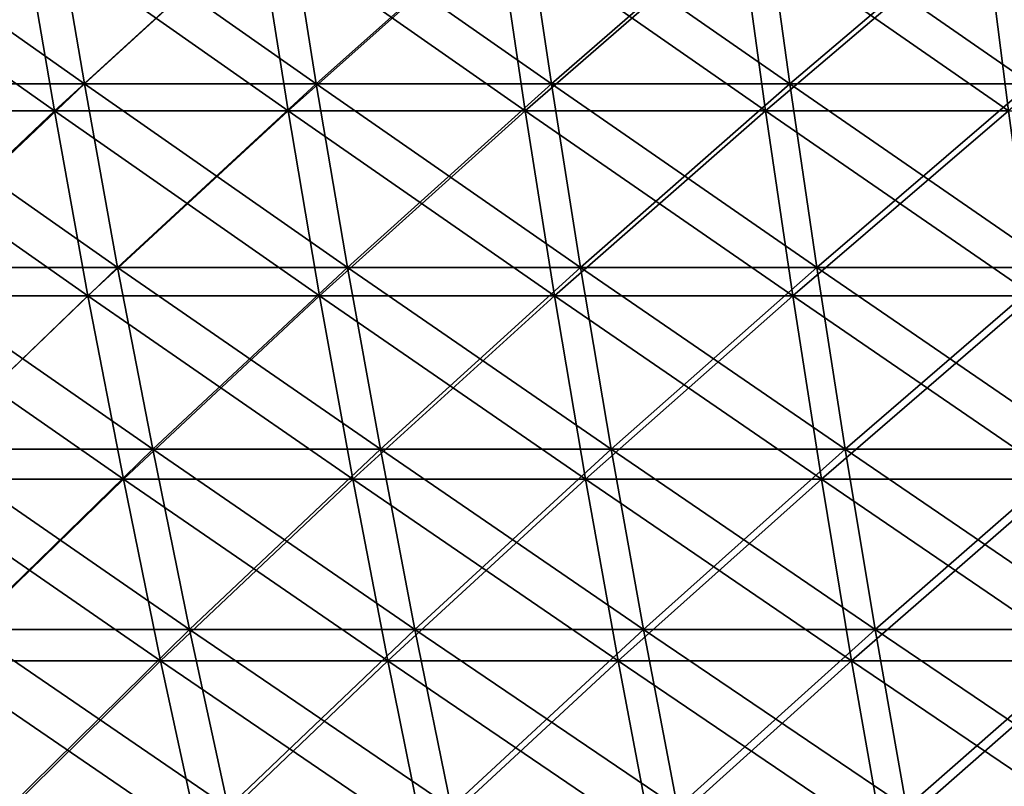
# Model space of a CAD drawing. Header units: millimetres. Extents: x -250 to 250, y -45 to 4150.
# Tile 465 of 656: x -105 to -77, y 4040 to 4061. Entities that reach past the tile are written whole.
import ezdxf

# ---------------------------------------------------------------- set-up
doc = ezdxf.new("R2010")
doc.units = ezdxf.units.MM
doc.header["$LTSCALE"] = 81.481481
for name, color, linetype in [('19', 7, 'CONTINUOUS'), ('20', 7, 'CONTINUOUS'), ('21', 7, 'CONTINUOUS'), ('22', 7, 'CONTINUOUS')]:
    doc.layers.add(name, color=color, linetype=linetype)

msp = doc.modelspace()

# ---------------------------------------------------------------- linework, layer by layer
at = {"layer": '19', "color": 7, "linetype": 'CONTINUOUS'}
for points in [[(-104.547, 4063.471, -209.959), (-110.032, 4058.312, -204.905), (-110.963, 4063.471, -206.64), (-104.547, 4063.471, -209.959)], [(-103.67, 4058.312, -208.197), (-110.032, 4058.312, -204.905), (-104.547, 4063.471, -209.959), (-103.67, 4058.312, -208.197)], [(-98.032, 4063.471, -213.079), (-103.67, 4058.312, -208.197), (-104.547, 4063.471, -209.959), (-98.032, 4063.471, -213.079)], [(-97.209, 4058.312, -211.29), (-103.67, 4058.312, -208.197), (-98.032, 4063.471, -213.079), (-97.209, 4058.312, -211.29)], [(-91.424, 4063.471, -215.997), (-97.209, 4058.312, -211.29), (-98.032, 4063.471, -213.079), (-91.424, 4063.471, -215.997)], [(-90.656, 4058.312, -214.184), (-97.209, 4058.312, -211.29), (-91.424, 4063.471, -215.997), (-90.656, 4058.312, -214.184)], [(-84.729, 4063.471, -218.71), (-90.656, 4058.312, -214.184), (-91.424, 4063.471, -215.997), (-84.729, 4063.471, -218.71)], [(-84.017, 4058.312, -216.874), (-90.656, 4058.312, -214.184), (-84.729, 4063.471, -218.71), (-84.017, 4058.312, -216.874)], [(-77.953, 4063.471, -221.215), (-84.017, 4058.312, -216.874), (-84.729, 4063.471, -218.71), (-77.953, 4063.471, -221.215)], [(-77.299, 4058.312, -219.358), (-84.017, 4058.312, -216.874), (-77.953, 4063.471, -221.215), (-77.299, 4058.312, -219.358)], [(-71.104, 4063.471, -223.511), (-77.299, 4058.312, -219.358), (-77.953, 4063.471, -221.215), (-71.104, 4063.471, -223.511)], [(-103.67, 4058.312, -208.197), (-109.047, 4053.197, -203.071), (-110.032, 4058.312, -204.905), (-103.67, 4058.312, -208.197)], [(-102.742, 4053.197, -206.333), (-109.047, 4053.197, -203.071), (-103.67, 4058.312, -208.197), (-102.742, 4053.197, -206.333)], [(-97.209, 4058.312, -211.29), (-102.742, 4053.197, -206.333), (-103.67, 4058.312, -208.197), (-97.209, 4058.312, -211.29)], [(-96.339, 4053.197, -209.399), (-102.742, 4053.197, -206.333), (-97.209, 4058.312, -211.29), (-96.339, 4053.197, -209.399)], [(-90.656, 4058.312, -214.184), (-96.339, 4053.197, -209.399), (-97.209, 4058.312, -211.29), (-90.656, 4058.312, -214.184)], [(-89.845, 4053.197, -212.266), (-96.339, 4053.197, -209.399), (-90.656, 4058.312, -214.184), (-89.845, 4053.197, -212.266)], [(-84.017, 4058.312, -216.874), (-89.845, 4053.197, -212.266), (-90.656, 4058.312, -214.184), (-84.017, 4058.312, -216.874)], [(-83.265, 4053.197, -214.933), (-89.845, 4053.197, -212.266), (-84.017, 4058.312, -216.874), (-83.265, 4053.197, -214.933)], [(-77.299, 4058.312, -219.358), (-83.265, 4053.197, -214.933), (-84.017, 4058.312, -216.874), (-77.299, 4058.312, -219.358)], [(-76.607, 4053.197, -217.395), (-83.265, 4053.197, -214.933), (-77.299, 4058.312, -219.358), (-76.607, 4053.197, -217.395)], [(-102.742, 4053.197, -206.333), (-108.009, 4048.129, -201.138), (-109.047, 4053.197, -203.071), (-102.742, 4053.197, -206.333)], [(-101.763, 4048.129, -204.368), (-108.009, 4048.129, -201.138), (-102.742, 4053.197, -206.333), (-101.763, 4048.129, -204.368)], [(-96.339, 4053.197, -209.399), (-101.763, 4048.129, -204.368), (-102.742, 4053.197, -206.333), (-96.339, 4053.197, -209.399)], [(-95.422, 4048.129, -207.405), (-101.763, 4048.129, -204.368), (-96.339, 4053.197, -209.399), (-95.422, 4048.129, -207.405)], [(-89.845, 4053.197, -212.266), (-95.422, 4048.129, -207.405), (-96.339, 4053.197, -209.399), (-89.845, 4053.197, -212.266)], [(-88.989, 4048.129, -210.245), (-95.422, 4048.129, -207.405), (-89.845, 4053.197, -212.266), (-88.989, 4048.129, -210.245)], [(-83.265, 4053.197, -214.933), (-88.989, 4048.129, -210.245), (-89.845, 4053.197, -212.266), (-83.265, 4053.197, -214.933)], [(-82.473, 4048.129, -212.886), (-88.989, 4048.129, -210.245), (-83.265, 4053.197, -214.933), (-82.473, 4048.129, -212.886)], [(-76.607, 4053.197, -217.395), (-82.473, 4048.129, -212.886), (-83.265, 4053.197, -214.933), (-76.607, 4053.197, -217.395)], [(-75.878, 4048.129, -215.325), (-82.473, 4048.129, -212.886), (-76.607, 4053.197, -217.395), (-75.878, 4048.129, -215.325)], [(-101.763, 4048.129, -204.368), (-106.918, 4043.111, -199.106), (-108.009, 4048.129, -201.138), (-101.763, 4048.129, -204.368)], [(-100.736, 4043.111, -202.304), (-106.918, 4043.111, -199.106), (-101.763, 4048.129, -204.368), (-100.736, 4043.111, -202.304)], [(-95.422, 4048.129, -207.405), (-100.736, 4043.111, -202.304), (-101.763, 4048.129, -204.368), (-95.422, 4048.129, -207.405)], [(-94.458, 4043.111, -205.31), (-100.736, 4043.111, -202.304), (-95.422, 4048.129, -207.405), (-94.458, 4043.111, -205.31)], [(-88.989, 4048.129, -210.245), (-94.458, 4043.111, -205.31), (-95.422, 4048.129, -207.405), (-88.989, 4048.129, -210.245)], [(-88.09, 4043.111, -208.122), (-94.458, 4043.111, -205.31), (-88.989, 4048.129, -210.245), (-88.09, 4043.111, -208.122)], [(-82.473, 4048.129, -212.886), (-88.09, 4043.111, -208.122), (-88.989, 4048.129, -210.245), (-82.473, 4048.129, -212.886)], [(-81.64, 4043.111, -210.736), (-88.09, 4043.111, -208.122), (-82.473, 4048.129, -212.886), (-81.64, 4043.111, -210.736)], [(-75.878, 4048.129, -215.325), (-81.64, 4043.111, -210.736), (-82.473, 4048.129, -212.886), (-75.878, 4048.129, -215.325)], [(-75.111, 4043.111, -213.15), (-81.64, 4043.111, -210.736), (-75.878, 4048.129, -215.325), (-75.111, 4043.111, -213.15)], [(-100.736, 4043.111, -202.304), (-105.775, 4038.145, -196.977), (-106.918, 4043.111, -199.106), (-100.736, 4043.111, -202.304)], [(-99.659, 4038.145, -200.141), (-105.775, 4038.145, -196.977), (-100.736, 4043.111, -202.304), (-99.659, 4038.145, -200.141)], [(-94.458, 4043.111, -205.31), (-99.659, 4038.145, -200.141), (-100.736, 4043.111, -202.304), (-94.458, 4043.111, -205.31)], [(-93.448, 4038.145, -203.115), (-99.659, 4038.145, -200.141), (-94.458, 4043.111, -205.31), (-93.448, 4038.145, -203.115)], [(-88.09, 4043.111, -208.122), (-93.448, 4038.145, -203.115), (-94.458, 4043.111, -205.31), (-88.09, 4043.111, -208.122)], [(-87.149, 4038.145, -205.897), (-93.448, 4038.145, -203.115), (-88.09, 4043.111, -208.122), (-87.149, 4038.145, -205.897)], [(-81.64, 4043.111, -210.736), (-87.149, 4038.145, -205.897), (-88.09, 4043.111, -208.122), (-81.64, 4043.111, -210.736)], [(-80.767, 4038.145, -208.483), (-87.149, 4038.145, -205.897), (-81.64, 4043.111, -210.736), (-80.767, 4038.145, -208.483)], [(-75.111, 4043.111, -213.15), (-80.767, 4038.145, -208.483), (-81.64, 4043.111, -210.736), (-75.111, 4043.111, -213.15)], [(-74.308, 4038.145, -210.871), (-80.767, 4038.145, -208.483), (-75.111, 4043.111, -213.15), (-74.308, 4038.145, -210.871)]]:
    msp.add_3dface(points, dxfattribs=at)
at = {"layer": '20', "color": 7, "linetype": 'CONTINUOUS'}
for points in [[(-110.032, 4058.312, 204.905), (-103.67, 4058.312, 208.197), (-110.963, 4063.471, 206.64), (-110.032, 4058.312, 204.905)], [(-110.963, 4063.471, 206.64), (-103.67, 4058.312, 208.197), (-104.547, 4063.471, 209.959), (-110.963, 4063.471, 206.64)], [(-103.67, 4058.312, 208.197), (-97.209, 4058.312, 211.29), (-104.547, 4063.471, 209.959), (-103.67, 4058.312, 208.197)], [(-104.547, 4063.471, 209.959), (-97.209, 4058.312, 211.29), (-98.032, 4063.471, 213.079), (-104.547, 4063.471, 209.959)], [(-97.209, 4058.312, 211.29), (-90.656, 4058.312, 214.184), (-98.032, 4063.471, 213.079), (-97.209, 4058.312, 211.29)], [(-98.032, 4063.471, 213.079), (-90.656, 4058.312, 214.184), (-91.424, 4063.471, 215.997), (-98.032, 4063.471, 213.079)], [(-90.656, 4058.312, 214.184), (-84.017, 4058.312, 216.874), (-91.424, 4063.471, 215.997), (-90.656, 4058.312, 214.184)], [(-91.424, 4063.471, 215.997), (-84.017, 4058.312, 216.874), (-84.729, 4063.471, 218.71), (-91.424, 4063.471, 215.997)], [(-84.017, 4058.312, 216.874), (-77.299, 4058.312, 219.358), (-84.729, 4063.471, 218.71), (-84.017, 4058.312, 216.874)], [(-84.729, 4063.471, 218.71), (-77.299, 4058.312, 219.358), (-77.953, 4063.471, 221.215), (-84.729, 4063.471, 218.71)], [(-77.299, 4058.312, 219.358), (-70.507, 4058.312, 221.635), (-77.953, 4063.471, 221.215), (-77.299, 4058.312, 219.358)], [(-77.953, 4063.471, 221.215), (-70.507, 4058.312, 221.635), (-71.104, 4063.471, 223.511), (-77.953, 4063.471, 221.215)], [(-109.047, 4053.197, 203.071), (-102.742, 4053.197, 206.333), (-110.032, 4058.312, 204.905), (-109.047, 4053.197, 203.071)], [(-110.032, 4058.312, 204.905), (-102.742, 4053.197, 206.333), (-103.67, 4058.312, 208.197), (-110.032, 4058.312, 204.905)], [(-102.742, 4053.197, 206.333), (-96.339, 4053.197, 209.399), (-103.67, 4058.312, 208.197), (-102.742, 4053.197, 206.333)], [(-103.67, 4058.312, 208.197), (-96.339, 4053.197, 209.399), (-97.209, 4058.312, 211.29), (-103.67, 4058.312, 208.197)], [(-96.339, 4053.197, 209.399), (-89.845, 4053.197, 212.266), (-97.209, 4058.312, 211.29), (-96.339, 4053.197, 209.399)], [(-97.209, 4058.312, 211.29), (-89.845, 4053.197, 212.266), (-90.656, 4058.312, 214.184), (-97.209, 4058.312, 211.29)], [(-89.845, 4053.197, 212.266), (-83.265, 4053.197, 214.933), (-90.656, 4058.312, 214.184), (-89.845, 4053.197, 212.266)], [(-90.656, 4058.312, 214.184), (-83.265, 4053.197, 214.933), (-84.017, 4058.312, 216.874), (-90.656, 4058.312, 214.184)], [(-83.265, 4053.197, 214.933), (-76.607, 4053.197, 217.395), (-84.017, 4058.312, 216.874), (-83.265, 4053.197, 214.933)], [(-84.017, 4058.312, 216.874), (-76.607, 4053.197, 217.395), (-77.299, 4058.312, 219.358), (-84.017, 4058.312, 216.874)], [(-108.009, 4048.129, 201.138), (-101.763, 4048.129, 204.368), (-109.047, 4053.197, 203.071), (-108.009, 4048.129, 201.138)], [(-109.047, 4053.197, 203.071), (-101.763, 4048.129, 204.368), (-102.742, 4053.197, 206.333), (-109.047, 4053.197, 203.071)], [(-101.763, 4048.129, 204.368), (-95.422, 4048.129, 207.405), (-102.742, 4053.197, 206.333), (-101.763, 4048.129, 204.368)], [(-102.742, 4053.197, 206.333), (-95.422, 4048.129, 207.405), (-96.339, 4053.197, 209.399), (-102.742, 4053.197, 206.333)], [(-95.422, 4048.129, 207.405), (-88.989, 4048.129, 210.245), (-96.339, 4053.197, 209.399), (-95.422, 4048.129, 207.405)], [(-96.339, 4053.197, 209.399), (-88.989, 4048.129, 210.245), (-89.845, 4053.197, 212.266), (-96.339, 4053.197, 209.399)], [(-88.989, 4048.129, 210.245), (-82.473, 4048.129, 212.886), (-89.845, 4053.197, 212.266), (-88.989, 4048.129, 210.245)], [(-89.845, 4053.197, 212.266), (-82.473, 4048.129, 212.886), (-83.265, 4053.197, 214.933), (-89.845, 4053.197, 212.266)], [(-82.473, 4048.129, 212.886), (-75.878, 4048.129, 215.325), (-83.265, 4053.197, 214.933), (-82.473, 4048.129, 212.886)], [(-83.265, 4053.197, 214.933), (-75.878, 4048.129, 215.325), (-76.607, 4053.197, 217.395), (-83.265, 4053.197, 214.933)], [(-106.918, 4043.111, 199.106), (-100.736, 4043.111, 202.304), (-108.009, 4048.129, 201.138), (-106.918, 4043.111, 199.106)], [(-108.009, 4048.129, 201.138), (-100.736, 4043.111, 202.304), (-101.763, 4048.129, 204.368), (-108.009, 4048.129, 201.138)], [(-100.736, 4043.111, 202.304), (-94.458, 4043.111, 205.31), (-101.763, 4048.129, 204.368), (-100.736, 4043.111, 202.304)], [(-101.763, 4048.129, 204.368), (-94.458, 4043.111, 205.31), (-95.422, 4048.129, 207.405), (-101.763, 4048.129, 204.368)], [(-94.458, 4043.111, 205.31), (-88.09, 4043.111, 208.122), (-95.422, 4048.129, 207.405), (-94.458, 4043.111, 205.31)], [(-95.422, 4048.129, 207.405), (-88.09, 4043.111, 208.122), (-88.989, 4048.129, 210.245), (-95.422, 4048.129, 207.405)], [(-88.09, 4043.111, 208.122), (-81.64, 4043.111, 210.736), (-88.989, 4048.129, 210.245), (-88.09, 4043.111, 208.122)], [(-88.989, 4048.129, 210.245), (-81.64, 4043.111, 210.736), (-82.473, 4048.129, 212.886), (-88.989, 4048.129, 210.245)], [(-81.64, 4043.111, 210.736), (-75.111, 4043.111, 213.15), (-82.473, 4048.129, 212.886), (-81.64, 4043.111, 210.736)], [(-82.473, 4048.129, 212.886), (-75.111, 4043.111, 213.15), (-75.878, 4048.129, 215.325), (-82.473, 4048.129, 212.886)], [(-105.775, 4038.145, 196.977), (-99.659, 4038.145, 200.141), (-106.918, 4043.111, 199.106), (-105.775, 4038.145, 196.977)], [(-106.918, 4043.111, 199.106), (-99.659, 4038.145, 200.141), (-100.736, 4043.111, 202.304), (-106.918, 4043.111, 199.106)], [(-99.659, 4038.145, 200.141), (-93.448, 4038.145, 203.115), (-100.736, 4043.111, 202.304), (-99.659, 4038.145, 200.141)], [(-100.736, 4043.111, 202.304), (-93.448, 4038.145, 203.115), (-94.458, 4043.111, 205.31), (-100.736, 4043.111, 202.304)], [(-93.448, 4038.145, 203.115), (-87.149, 4038.145, 205.897), (-94.458, 4043.111, 205.31), (-93.448, 4038.145, 203.115)], [(-94.458, 4043.111, 205.31), (-87.149, 4038.145, 205.897), (-88.09, 4043.111, 208.122), (-94.458, 4043.111, 205.31)], [(-87.149, 4038.145, 205.897), (-80.767, 4038.145, 208.483), (-88.09, 4043.111, 208.122), (-87.149, 4038.145, 205.897)], [(-88.09, 4043.111, 208.122), (-80.767, 4038.145, 208.483), (-81.64, 4043.111, 210.736), (-88.09, 4043.111, 208.122)], [(-80.767, 4038.145, 208.483), (-74.308, 4038.145, 210.871), (-81.64, 4043.111, 210.736), (-80.767, 4038.145, 208.483)], [(-81.64, 4043.111, 210.736), (-74.308, 4038.145, 210.871), (-75.111, 4043.111, 213.15), (-81.64, 4043.111, 210.736)]]:
    msp.add_3dface(points, dxfattribs=at)
at = {"layer": '21', "color": 7, "linetype": 'CONTINUOUS'}
for points in [[(-103.713, 4064.175, 208.283), (-109.154, 4059.057, 203.27), (-110.077, 4064.175, 204.99), (-103.713, 4064.175, 208.283)], [(-102.842, 4059.057, 206.535), (-109.154, 4059.057, 203.27), (-103.713, 4064.175, 208.283), (-102.842, 4059.057, 206.535)], [(-97.249, 4064.175, 211.378), (-102.842, 4059.057, 206.535), (-103.713, 4064.175, 208.283), (-97.249, 4064.175, 211.378)], [(-96.433, 4059.057, 209.604), (-102.842, 4059.057, 206.535), (-97.249, 4064.175, 211.378), (-96.433, 4059.057, 209.604)], [(-90.694, 4064.175, 214.272), (-96.433, 4059.057, 209.604), (-97.249, 4064.175, 211.378), (-90.694, 4064.175, 214.272)], [(-89.933, 4059.057, 212.475), (-96.433, 4059.057, 209.604), (-90.694, 4064.175, 214.272), (-89.933, 4059.057, 212.475)], [(-84.052, 4064.175, 216.964), (-89.933, 4059.057, 212.475), (-90.694, 4064.175, 214.272), (-84.052, 4064.175, 216.964)], [(-83.347, 4059.057, 215.143), (-89.933, 4059.057, 212.475), (-84.052, 4064.175, 216.964), (-83.347, 4059.057, 215.143)], [(-77.331, 4064.175, 219.449), (-83.347, 4059.057, 215.143), (-84.052, 4064.175, 216.964), (-77.331, 4064.175, 219.449)], [(-76.682, 4059.057, 217.608), (-83.347, 4059.057, 215.143), (-77.331, 4064.175, 219.449), (-76.682, 4059.057, 217.608)], [(-102.842, 4059.057, 206.535), (-108.177, 4053.983, 201.451), (-109.154, 4059.057, 203.27), (-102.842, 4059.057, 206.535)], [(-101.922, 4053.983, 204.687), (-108.177, 4053.983, 201.451), (-102.842, 4059.057, 206.535), (-101.922, 4053.983, 204.687)], [(-96.433, 4059.057, 209.604), (-101.922, 4053.983, 204.687), (-102.842, 4059.057, 206.535), (-96.433, 4059.057, 209.604)], [(-95.57, 4053.983, 207.728), (-101.922, 4053.983, 204.687), (-96.433, 4059.057, 209.604), (-95.57, 4053.983, 207.728)], [(-89.933, 4059.057, 212.475), (-95.57, 4053.983, 207.728), (-96.433, 4059.057, 209.604), (-89.933, 4059.057, 212.475)], [(-89.128, 4053.983, 210.573), (-95.57, 4053.983, 207.728), (-89.933, 4059.057, 212.475), (-89.128, 4053.983, 210.573)], [(-83.347, 4059.057, 215.143), (-89.128, 4053.983, 210.573), (-89.933, 4059.057, 212.475), (-83.347, 4059.057, 215.143)], [(-82.601, 4053.983, 213.218), (-89.128, 4053.983, 210.573), (-83.347, 4059.057, 215.143), (-82.601, 4053.983, 213.218)], [(-76.682, 4059.057, 217.608), (-82.601, 4053.983, 213.218), (-83.347, 4059.057, 215.143), (-76.682, 4059.057, 217.608)], [(-75.996, 4053.983, 215.66), (-82.601, 4053.983, 213.218), (-76.682, 4059.057, 217.608), (-75.996, 4053.983, 215.66)], [(-101.922, 4053.983, 204.687), (-107.147, 4048.957, 199.534), (-108.177, 4053.983, 201.451), (-101.922, 4053.983, 204.687)], [(-100.952, 4048.957, 202.739), (-107.147, 4048.957, 199.534), (-101.922, 4053.983, 204.687), (-100.952, 4048.957, 202.739)], [(-95.57, 4053.983, 207.728), (-100.952, 4048.957, 202.739), (-101.922, 4053.983, 204.687), (-95.57, 4053.983, 207.728)], [(-94.661, 4048.957, 205.751), (-100.952, 4048.957, 202.739), (-95.57, 4053.983, 207.728), (-94.661, 4048.957, 205.751)], [(-89.128, 4053.983, 210.573), (-94.661, 4048.957, 205.751), (-95.57, 4053.983, 207.728), (-89.128, 4053.983, 210.573)], [(-88.28, 4048.957, 208.569), (-94.661, 4048.957, 205.751), (-89.128, 4053.983, 210.573), (-88.28, 4048.957, 208.569)], [(-82.601, 4053.983, 213.218), (-88.28, 4048.957, 208.569), (-89.128, 4053.983, 210.573), (-82.601, 4053.983, 213.218)], [(-81.815, 4048.957, 211.188), (-88.28, 4048.957, 208.569), (-82.601, 4053.983, 213.218), (-81.815, 4048.957, 211.188)], [(-75.996, 4053.983, 215.66), (-81.815, 4048.957, 211.188), (-82.601, 4053.983, 213.218), (-75.996, 4053.983, 215.66)], [(-75.272, 4048.957, 213.608), (-81.815, 4048.957, 211.188), (-75.996, 4053.983, 215.66), (-75.272, 4048.957, 213.608)], [(-100.952, 4048.957, 202.739), (-106.065, 4043.979, 197.519), (-107.147, 4048.957, 199.534), (-100.952, 4048.957, 202.739)], [(-99.933, 4043.979, 200.692), (-106.065, 4043.979, 197.519), (-100.952, 4048.957, 202.739), (-99.933, 4043.979, 200.692)], [(-94.661, 4048.957, 205.751), (-99.933, 4043.979, 200.692), (-100.952, 4048.957, 202.739), (-94.661, 4048.957, 205.751)], [(-93.705, 4043.979, 203.674), (-99.933, 4043.979, 200.692), (-94.661, 4048.957, 205.751), (-93.705, 4043.979, 203.674)], [(-88.28, 4048.957, 208.569), (-93.705, 4043.979, 203.674), (-94.661, 4048.957, 205.751), (-88.28, 4048.957, 208.569)], [(-87.388, 4043.979, 206.463), (-93.705, 4043.979, 203.674), (-88.28, 4048.957, 208.569), (-87.388, 4043.979, 206.463)], [(-81.815, 4048.957, 211.188), (-87.388, 4043.979, 206.463), (-88.28, 4048.957, 208.569), (-81.815, 4048.957, 211.188)], [(-80.989, 4043.979, 209.056), (-87.388, 4043.979, 206.463), (-81.815, 4048.957, 211.188), (-80.989, 4043.979, 209.056)], [(-75.272, 4048.957, 213.608), (-80.989, 4043.979, 209.056), (-81.815, 4048.957, 211.188), (-75.272, 4048.957, 213.608)], [(-74.512, 4043.979, 211.451), (-80.989, 4043.979, 209.056), (-75.272, 4048.957, 213.608), (-74.512, 4043.979, 211.451)], [(-99.933, 4043.979, 200.692), (-104.932, 4039.054, 195.408), (-106.065, 4043.979, 197.519), (-99.933, 4043.979, 200.692)], [(-98.864, 4039.054, 198.547), (-104.932, 4039.054, 195.408), (-99.933, 4043.979, 200.692), (-98.864, 4039.054, 198.547)], [(-93.705, 4043.979, 203.674), (-98.864, 4039.054, 198.547), (-99.933, 4043.979, 200.692), (-93.705, 4043.979, 203.674)], [(-92.703, 4039.054, 201.497), (-98.864, 4039.054, 198.547), (-93.705, 4043.979, 203.674), (-92.703, 4039.054, 201.497)], [(-87.388, 4043.979, 206.463), (-92.703, 4039.054, 201.497), (-93.705, 4043.979, 203.674), (-87.388, 4043.979, 206.463)], [(-86.454, 4039.054, 204.256), (-92.703, 4039.054, 201.497), (-87.388, 4043.979, 206.463), (-86.454, 4039.054, 204.256)], [(-80.989, 4043.979, 209.056), (-86.454, 4039.054, 204.256), (-87.388, 4043.979, 206.463), (-80.989, 4043.979, 209.056)], [(-80.123, 4039.054, 206.822), (-86.454, 4039.054, 204.256), (-80.989, 4043.979, 209.056), (-80.123, 4039.054, 206.822)], [(-74.512, 4043.979, 211.451), (-80.123, 4039.054, 206.822), (-80.989, 4043.979, 209.056), (-74.512, 4043.979, 211.451)], [(-73.716, 4039.054, 209.191), (-80.123, 4039.054, 206.822), (-74.512, 4043.979, 211.451), (-73.716, 4039.054, 209.191)]]:
    msp.add_3dface(points, dxfattribs=at)
at = {"layer": '22', "color": 7, "linetype": 'CONTINUOUS'}
for points in [[(-109.154, 4059.057, -203.27), (-102.842, 4059.057, -206.535), (-110.077, 4064.175, -204.99), (-109.154, 4059.057, -203.27)], [(-110.077, 4064.175, -204.99), (-102.842, 4059.057, -206.535), (-103.713, 4064.175, -208.283), (-110.077, 4064.175, -204.99)], [(-102.842, 4059.057, -206.535), (-96.433, 4059.057, -209.604), (-103.713, 4064.175, -208.283), (-102.842, 4059.057, -206.535)], [(-103.713, 4064.175, -208.283), (-96.433, 4059.057, -209.604), (-97.249, 4064.175, -211.378), (-103.713, 4064.175, -208.283)], [(-96.433, 4059.057, -209.604), (-89.933, 4059.057, -212.475), (-97.249, 4064.175, -211.378), (-96.433, 4059.057, -209.604)], [(-97.249, 4064.175, -211.378), (-89.933, 4059.057, -212.475), (-90.694, 4064.175, -214.272), (-97.249, 4064.175, -211.378)], [(-89.933, 4059.057, -212.475), (-83.347, 4059.057, -215.143), (-90.694, 4064.175, -214.272), (-89.933, 4059.057, -212.475)], [(-90.694, 4064.175, -214.272), (-83.347, 4059.057, -215.143), (-84.052, 4064.175, -216.964), (-90.694, 4064.175, -214.272)], [(-83.347, 4059.057, -215.143), (-76.682, 4059.057, -217.608), (-84.052, 4064.175, -216.964), (-83.347, 4059.057, -215.143)], [(-84.052, 4064.175, -216.964), (-76.682, 4059.057, -217.608), (-77.331, 4064.175, -219.449), (-84.052, 4064.175, -216.964)], [(-108.177, 4053.983, -201.451), (-101.922, 4053.983, -204.687), (-109.154, 4059.057, -203.27), (-108.177, 4053.983, -201.451)], [(-109.154, 4059.057, -203.27), (-101.922, 4053.983, -204.687), (-102.842, 4059.057, -206.535), (-109.154, 4059.057, -203.27)], [(-101.922, 4053.983, -204.687), (-95.57, 4053.983, -207.728), (-102.842, 4059.057, -206.535), (-101.922, 4053.983, -204.687)], [(-102.842, 4059.057, -206.535), (-95.57, 4053.983, -207.728), (-96.433, 4059.057, -209.604), (-102.842, 4059.057, -206.535)], [(-95.57, 4053.983, -207.728), (-89.128, 4053.983, -210.573), (-96.433, 4059.057, -209.604), (-95.57, 4053.983, -207.728)], [(-96.433, 4059.057, -209.604), (-89.128, 4053.983, -210.573), (-89.933, 4059.057, -212.475), (-96.433, 4059.057, -209.604)], [(-89.128, 4053.983, -210.573), (-82.601, 4053.983, -213.218), (-89.933, 4059.057, -212.475), (-89.128, 4053.983, -210.573)], [(-89.933, 4059.057, -212.475), (-82.601, 4053.983, -213.218), (-83.347, 4059.057, -215.143), (-89.933, 4059.057, -212.475)], [(-82.601, 4053.983, -213.218), (-75.996, 4053.983, -215.66), (-83.347, 4059.057, -215.143), (-82.601, 4053.983, -213.218)], [(-83.347, 4059.057, -215.143), (-75.996, 4053.983, -215.66), (-76.682, 4059.057, -217.608), (-83.347, 4059.057, -215.143)], [(-107.147, 4048.957, -199.534), (-100.952, 4048.957, -202.739), (-108.177, 4053.983, -201.451), (-107.147, 4048.957, -199.534)], [(-108.177, 4053.983, -201.451), (-100.952, 4048.957, -202.739), (-101.922, 4053.983, -204.687), (-108.177, 4053.983, -201.451)], [(-100.952, 4048.957, -202.739), (-94.661, 4048.957, -205.751), (-101.922, 4053.983, -204.687), (-100.952, 4048.957, -202.739)], [(-101.922, 4053.983, -204.687), (-94.661, 4048.957, -205.751), (-95.57, 4053.983, -207.728), (-101.922, 4053.983, -204.687)], [(-94.661, 4048.957, -205.751), (-88.28, 4048.957, -208.569), (-95.57, 4053.983, -207.728), (-94.661, 4048.957, -205.751)], [(-95.57, 4053.983, -207.728), (-88.28, 4048.957, -208.569), (-89.128, 4053.983, -210.573), (-95.57, 4053.983, -207.728)], [(-88.28, 4048.957, -208.569), (-81.815, 4048.957, -211.188), (-89.128, 4053.983, -210.573), (-88.28, 4048.957, -208.569)], [(-89.128, 4053.983, -210.573), (-81.815, 4048.957, -211.188), (-82.601, 4053.983, -213.218), (-89.128, 4053.983, -210.573)], [(-81.815, 4048.957, -211.188), (-75.272, 4048.957, -213.608), (-82.601, 4053.983, -213.218), (-81.815, 4048.957, -211.188)], [(-82.601, 4053.983, -213.218), (-75.272, 4048.957, -213.608), (-75.996, 4053.983, -215.66), (-82.601, 4053.983, -213.218)], [(-106.065, 4043.979, -197.519), (-99.933, 4043.979, -200.692), (-107.147, 4048.957, -199.534), (-106.065, 4043.979, -197.519)], [(-107.147, 4048.957, -199.534), (-99.933, 4043.979, -200.692), (-100.952, 4048.957, -202.739), (-107.147, 4048.957, -199.534)], [(-99.933, 4043.979, -200.692), (-93.705, 4043.979, -203.674), (-100.952, 4048.957, -202.739), (-99.933, 4043.979, -200.692)], [(-100.952, 4048.957, -202.739), (-93.705, 4043.979, -203.674), (-94.661, 4048.957, -205.751), (-100.952, 4048.957, -202.739)], [(-93.705, 4043.979, -203.674), (-87.388, 4043.979, -206.463), (-94.661, 4048.957, -205.751), (-93.705, 4043.979, -203.674)], [(-94.661, 4048.957, -205.751), (-87.388, 4043.979, -206.463), (-88.28, 4048.957, -208.569), (-94.661, 4048.957, -205.751)], [(-87.388, 4043.979, -206.463), (-80.989, 4043.979, -209.056), (-88.28, 4048.957, -208.569), (-87.388, 4043.979, -206.463)], [(-88.28, 4048.957, -208.569), (-80.989, 4043.979, -209.056), (-81.815, 4048.957, -211.188), (-88.28, 4048.957, -208.569)], [(-80.989, 4043.979, -209.056), (-74.512, 4043.979, -211.451), (-81.815, 4048.957, -211.188), (-80.989, 4043.979, -209.056)], [(-81.815, 4048.957, -211.188), (-74.512, 4043.979, -211.451), (-75.272, 4048.957, -213.608), (-81.815, 4048.957, -211.188)], [(-104.932, 4039.054, -195.408), (-98.864, 4039.054, -198.547), (-106.065, 4043.979, -197.519), (-104.932, 4039.054, -195.408)], [(-106.065, 4043.979, -197.519), (-98.864, 4039.054, -198.547), (-99.933, 4043.979, -200.692), (-106.065, 4043.979, -197.519)], [(-98.864, 4039.054, -198.547), (-92.703, 4039.054, -201.497), (-99.933, 4043.979, -200.692), (-98.864, 4039.054, -198.547)], [(-99.933, 4043.979, -200.692), (-92.703, 4039.054, -201.497), (-93.705, 4043.979, -203.674), (-99.933, 4043.979, -200.692)], [(-92.703, 4039.054, -201.497), (-86.454, 4039.054, -204.256), (-93.705, 4043.979, -203.674), (-92.703, 4039.054, -201.497)], [(-93.705, 4043.979, -203.674), (-86.454, 4039.054, -204.256), (-87.388, 4043.979, -206.463), (-93.705, 4043.979, -203.674)], [(-86.454, 4039.054, -204.256), (-80.123, 4039.054, -206.822), (-87.388, 4043.979, -206.463), (-86.454, 4039.054, -204.256)], [(-87.388, 4043.979, -206.463), (-80.123, 4039.054, -206.822), (-80.989, 4043.979, -209.056), (-87.388, 4043.979, -206.463)], [(-80.123, 4039.054, -206.822), (-73.716, 4039.054, -209.191), (-80.989, 4043.979, -209.056), (-80.123, 4039.054, -206.822)], [(-80.989, 4043.979, -209.056), (-73.716, 4039.054, -209.191), (-74.512, 4043.979, -211.451), (-80.989, 4043.979, -209.056)]]:
    msp.add_3dface(points, dxfattribs=at)

doc.saveas('drawing.dxf')
